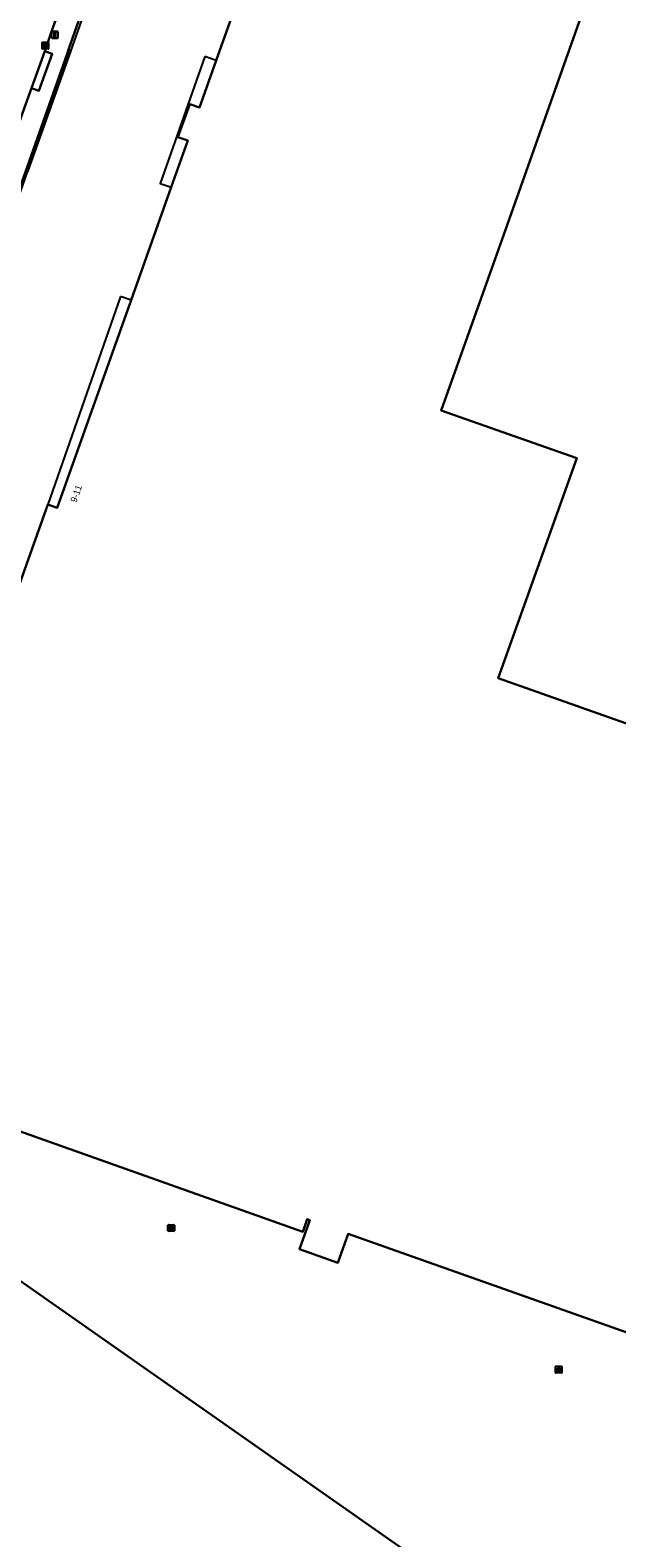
# Model space of a CAD drawing. Extents: x 155018 to 156648, y 383979 to 385733.
# Drawn here: x 155724.8 to 155814.3, y 384791.5 to 385021.6 of the extents above; entities that cross this region are included whole.
import ezdxf

# ---------------------------------------------------------------- set-up
doc = ezdxf.new("R2010")
doc.units = 0
for name, color, linetype in [('IMGEO_Brandkraan', 7, 'Continuous'), ('IMGEO_Erf', 7, 'Continuous'), ('IMGEO_Groenvoorziening', 7, 'Continuous'), ('IMGEO_Hek', 7, 'Continuous'), ('IMGEO_Kolk', 7, 'Continuous'), ('IMGEO_Lichtmast', 7, 'Continuous'), ('IMGEO_Pand', 7, 'Continuous'), ('IMGEO_Pand_nummerreeks', 7, 'Continuous'), ('IMGEO_Pand_overbouw', 7, 'Continuous'), ('IMGEO_Rijbaan_lokaal_gesloten', 7, 'Continuous'), ('IMGEO_Voetpad_open', 7, 'Continuous')]:
    doc.layers.add(name, color=color, linetype=linetype)

msp = doc.modelspace()

# ---------------------------------------------------------------- linework, layer by layer
at = {"layer": 'IMGEO_Brandkraan'}
for p, q in [((155745.8, 384838.34), (155745.8, 384839.2)), ((155745.87, 384839.27), (155746.72, 384839.27)), ((155746.28, 384839.05), (155746.31, 384839.05)), ((155746.8, 384839.2), (155746.8, 384838.34)), ((155746.72, 384838.27), (155745.87, 384838.27)), ((155746.05, 384838.76), (155746.05, 384838.78)), ((155746.49, 384838.73), (155746.09, 384838.73)), ((155746.1, 384838.81), (155746.49, 384838.81)), ((155746.31, 384838.49), (155746.28, 384838.49)), ((155746.54, 384838.78), (155746.54, 384838.76)), ((155804.89, 384816.73), (155804.89, 384817.58)), ((155804.96, 384817.66), (155805.82, 384817.66)), ((155805.82, 384816.66), (155804.96, 384816.66)), ((155805.15, 384817.15), (155805.15, 384817.16)), ((155805.19, 384817.2), (155805.59, 384817.2)), ((155805.59, 384817.11), (155805.19, 384817.11)), ((155805.4, 384816.88), (155805.37, 384816.88)), ((155805.38, 384817.44), (155805.4, 384817.44)), ((155805.63, 384817.16), (155805.63, 384817.15)), ((155805.89, 384817.58), (155805.89, 384816.73))]:
    msp.add_line(p, q, dxfattribs=at)
for points in [[(155745.8, 384838.34), (155745.8, 384839.2)], [(155745.87, 384839.27), (155746.72, 384839.27)], [(155746.8, 384839.2), (155746.8, 384838.34)], [(155746.72, 384838.27), (155745.87, 384838.27)], [(155804.89, 384816.73), (155804.89, 384817.58)], [(155804.96, 384817.66), (155805.82, 384817.66)], [(155805.82, 384816.66), (155804.96, 384816.66)], [(155805.89, 384817.58), (155805.89, 384816.73)]]:
    msp.add_lwpolyline(points, dxfattribs=at)
for centre, radius, start, end in [((155745.87, 384839.19), 0.0765, 91.552, 178.448), ((155745.87, 384839.19), 0.0765, 91.552, 178.448), ((155746.72, 384839.19), 0.0765, 1.552, 88.448), ((155746.72, 384839.19), 0.0765, 1.552, 88.448), ((155745.87, 384838.34), 0.0765, 181.552, 268.448), ((155745.87, 384838.34), 0.0765, 181.552, 268.448), ((155746.09, 384838.77), 0.0403, 85.8775, 175.7526), ((155746.09, 384838.76), 0.0366, 178.938, 274.7102), ((155746.5, 384838.77), 0.0386, 1.7309, 96.639), ((155746.5, 384838.77), 0.043, 264.8664, 352.4533), ((155746.72, 384838.34), 0.0765, 271.552, 358.448), ((155746.72, 384838.34), 0.0765, 271.552, 358.448), ((155804.97, 384817.58), 0.0765, 91.552, 178.448), ((155804.97, 384817.58), 0.0765, 91.552, 178.448), ((155804.97, 384816.73), 0.0765, 181.552, 268.448), ((155804.97, 384816.73), 0.0765, 181.552, 268.448), ((155805.19, 384817.16), 0.0403, 85.8775, 175.7526), ((155805.18, 384817.15), 0.0366, 178.938, 274.7102), ((155805.59, 384817.16), 0.0386, 1.7309, 96.639), ((155805.59, 384817.16), 0.043, 264.8664, 352.4533), ((155805.81, 384817.58), 0.0765, 1.552, 88.448), ((155805.81, 384817.58), 0.0765, 1.552, 88.448), ((155805.81, 384816.73), 0.0765, 271.552, 358.448), ((155805.81, 384816.73), 0.0765, 271.552, 358.448)]:
    msp.add_arc(centre, radius, start, end, dxfattribs=at)
for centre, major_axis, ratio, start_param, end_param in [((155746.28, 384838.77), (-0.387, 0.002), 0.722429, 4.712389, 7.853982), ((155746.31, 384838.77), (-0.39, 0.002), 0.717154, 1.570796, 4.712389), ((155805.38, 384817.16), (-0.387, 0.002), 0.722429, 4.712389, 7.853982), ((155805.4, 384817.16), (-0.39, 0.002), 0.717154, 1.570796, 4.712389)]:
    msp.add_ellipse(centre, major_axis=major_axis, ratio=ratio, start_param=start_param, end_param=end_param, dxfattribs=at)
at = {"layer": 'IMGEO_Erf'}
for points in [[(155819.22, 384821.59), (155773.3, 384837.89), (155771.73, 384833.45), (155765.85, 384835.53), (155767.44, 384839.98), (155767.04, 384840.13), (155766.35, 384838.19), (155696.77, 384862.93), (155727.47, 384949.23), (155728.92, 384948.72), (155740.17, 384980.4), (155746.3, 384997.64), (155748.84, 385004.77), (155747.33, 385005.28), (155749.14, 385010.33), (155750.62, 385009.8), (155753.18, 385017), (155762.36, 385042.82)], [(155733.05, 385025.59), (155730.64, 385018.65), (155730.98, 385018.54), (155724.4, 385000)], [(155809.65, 385026.03), (155797.03, 384990.45), (155787.49, 384963.57), (155808.14, 384956.27), (155796.18, 384922.73), (155828.26, 384911.34)], [(155662.83, 384787.79), (155670.12, 384798.2), (155661.81, 384804.02), (155680.52, 384834.07), (155680.89, 384833.83), (155690.4, 384827.18), (155702.83, 384844.99), (155791.89, 384782.58)]]:
    msp.add_lwpolyline(points, dxfattribs=at)
at = {"layer": 'IMGEO_Groenvoorziening'}
msp.add_lwpolyline([(155730.98, 385018.54), (155730.64, 385018.65), (155730.41, 385017.99), (155724.06, 385000), (155718.28, 384983.8), (155718.6, 384983.69), (155719.14, 384985.17), (155724.4, 385000)], close=True, dxfattribs=at)
at = {"layer": 'IMGEO_Hek'}
msp.add_lwpolyline([(155733.42, 385025.46), (155730.07, 385015.98), (155724.4, 385000)], dxfattribs=at)
at = {"layer": 'IMGEO_Kolk'}
for p, q in [((155726.6, 385018.85), (155726.6, 385019.7)), ((155726.68, 385019.78), (155727.53, 385019.78)), ((155727.53, 385018.78), (155726.68, 385018.78)), ((155726.86, 385019.27), (155726.86, 385019.28)), ((155727.3, 385019.23), (155726.9, 385019.23)), ((155726.91, 385019.32), (155727.3, 385019.32)), ((155727.09, 385019.56), (155727.12, 385019.56)), ((155727.11, 385019), (155727.09, 385019)), ((155727.35, 385019.28), (155727.35, 385019.27)), ((155727.6, 385019.7), (155727.6, 385018.85))]:
    msp.add_line(p, q, dxfattribs=at)
for points in [[(155726.6, 385018.85), (155726.6, 385019.7)], [(155726.68, 385019.78), (155727.53, 385019.78)], [(155727.53, 385018.78), (155726.68, 385018.78)], [(155727.6, 385019.7), (155727.6, 385018.85)]]:
    msp.add_lwpolyline(points, dxfattribs=at)
for centre, radius, start, end in [((155726.68, 385019.7), 0.0765, 91.552, 178.448), ((155726.68, 385019.7), 0.0765, 91.552, 178.448), ((155726.68, 385018.85), 0.0765, 181.552, 268.448), ((155726.68, 385018.85), 0.0765, 181.552, 268.448), ((155726.9, 385019.28), 0.0403, 85.8775, 175.7526), ((155726.9, 385019.27), 0.0366, 178.938, 274.7102), ((155727.31, 385019.28), 0.0386, 1.7309, 96.639), ((155727.3, 385019.28), 0.043, 264.8664, 352.4533), ((155727.53, 385019.7), 0.0765, 1.552, 88.448), ((155727.53, 385019.7), 0.0765, 1.552, 88.448), ((155727.53, 385018.85), 0.0765, 271.552, 358.448), ((155727.53, 385018.85), 0.0765, 271.552, 358.448)]:
    msp.add_arc(centre, radius, start, end, dxfattribs=at)
for centre, major_axis, ratio, start_param, end_param in [((155727.09, 385019.28), (-0.387, 0.002), 0.722429, 4.712389, 7.853982), ((155727.11, 385019.28), (-0.39, 0.002), 0.717154, 1.570796, 4.712389)]:
    msp.add_ellipse(centre, major_axis=major_axis, ratio=ratio, start_param=start_param, end_param=end_param, dxfattribs=at)
at = {"layer": 'IMGEO_Lichtmast'}
for p, q in [((155728.04, 385020.51), (155728.04, 385021.31)), ((155728.04, 385021.31), (155728.04, 385020.51)), ((155728.14, 385021.41), (155728.93, 385021.41)), ((155728.93, 385021.41), (155728.14, 385021.41)), ((155729.03, 385021.31), (155729.03, 385020.51)), ((155729.03, 385020.51), (155729.03, 385021.31)), ((155728.93, 385020.41), (155728.14, 385020.41)), ((155728.14, 385020.41), (155728.93, 385020.41))]:
    msp.add_line(p, q, dxfattribs=at)
msp.add_lwpolyline([(155728.46, 385021.29), (155728.61, 385021.29), (155728.61, 385020.54), (155728.46, 385020.54), (155728.46, 385021.29)], dxfattribs=at)
for centre, start, end in [((155728.14, 385021.31), 90, 180), ((155728.14, 385021.31), 90, 180), ((155728.93, 385021.31), 0, 90), ((155728.93, 385021.31), 360, 90), ((155728.14, 385020.51), 180, 270), ((155728.14, 385020.51), 180, 270), ((155728.93, 385020.51), 270, 0), ((155728.93, 385020.51), 270, 0)]:
    msp.add_arc(centre, 0.1, start, end, dxfattribs=at)
at = {"layer": 'IMGEO_Pand'}
for points in [[(155828.26, 384911.34), (155796.18, 384922.73), (155808.14, 384956.27), (155787.49, 384963.57), (155797.03, 384990.45), (155809.65, 385026.03), (155762.36, 385042.82), (155753.18, 385017), (155750.62, 385009.8), (155749.14, 385010.33), (155747.33, 385005.28), (155748.84, 385004.77), (155746.3, 384997.64), (155740.17, 384980.4), (155728.92, 384948.72), (155727.47, 384949.23), (155696.77, 384862.93), (155766.35, 384838.19), (155767.04, 384840.13), (155767.44, 384839.98), (155765.85, 384835.53), (155771.73, 384833.45), (155773.3, 384837.89), (155819.22, 384821.59)], [(155791.89, 384782.58), (155702.83, 384844.99), (155690.4, 384827.18), (155680.89, 384833.83), (155680.52, 384834.07), (155661.81, 384804.02), (155670.12, 384798.2), (155662.83, 384787.79)]]:
    msp.add_lwpolyline(points, dxfattribs=at)
at = {"layer": 'IMGEO_Pand_overbouw'}
for points in [[(155751.43, 385017.62), (155744.64, 384998.23), (155746.3, 384997.64), (155748.84, 385004.77), (155747.33, 385005.28), (155749.14, 385010.33), (155750.62, 385009.8), (155753.18, 385017)], [(155738.59, 384980.96), (155727.47, 384949.23), (155728.92, 384948.72), (155740.17, 384980.4)]]:
    msp.add_lwpolyline(points, close=True, dxfattribs=at)
at = {"layer": 'IMGEO_Rijbaan_lokaal_gesloten'}
msp.add_lwpolyline([(155679.06, 384884.31), (155679.41, 384885.39), (155683.08, 384895.66), (155693.32, 384923.96), (155698.72, 384939.03), (155712.55, 384977.82), (155712.74, 384978.35), (155715.09, 384984.94), (155720.46, 385000), (155723.63, 385008.98), (155724.98, 385012.76), (155727.02, 385018.43), (155728, 385021.26), (155731.05, 385029.84), (155733.85, 385037.61), (155741.44, 385058.77), (155756.54, 385101.06), (155759.64, 385109.75)], dxfattribs=at)
at = {"layer": 'IMGEO_Voetpad_open'}
msp.add_lwpolyline([(155759.64, 385109.75), (155756.54, 385101.06), (155741.44, 385058.77), (155733.85, 385037.61), (155731.05, 385029.84), (155728, 385021.26), (155727.02, 385018.43), (155728.13, 385018.02), (155726.11, 385012.35), (155724.98, 385012.76), (155723.63, 385008.98), (155720.46, 385000), (155715.09, 384984.94), (155718.28, 384983.8), (155724.06, 385000), (155730.41, 385017.99), (155730.64, 385018.65), (155733.05, 385025.59), (155733.57, 385027.07), (155764.26, 385112.84)], dxfattribs=at)
msp.add_lwpolyline([(155727.02, 385018.43), (155724.98, 385012.76), (155726.11, 385012.35), (155728.13, 385018.02)], close=True, dxfattribs=at)

# ---------------------------------------------------------------- texts
at = {"layer": 'IMGEO_Pand_nummerreeks'}
msp.add_text('9-11', height=1, rotation=70.4337, dxfattribs=at).set_placement((155731.83, 384949.45))

doc.saveas('drawing.dxf')
